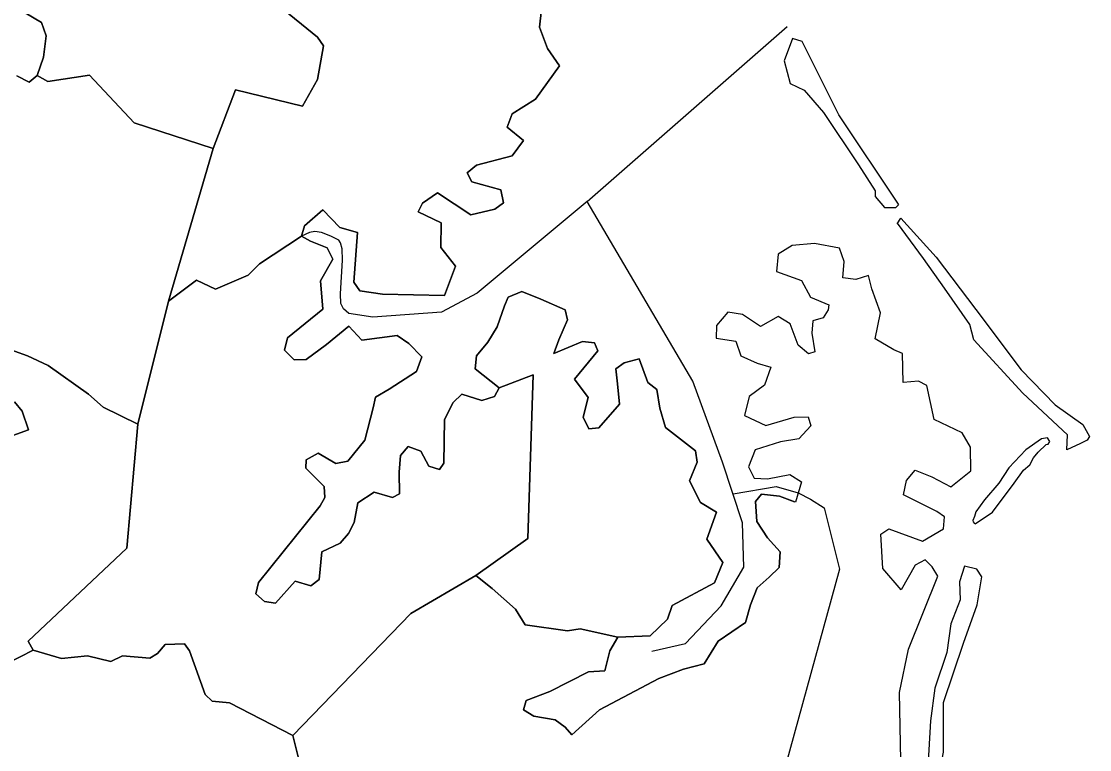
# Model space of a CAD drawing. Extents: x 1347947 to 1350662, y 1027710 to 1030532.
# Drawn here: x 1348640.57 to 1348680.28, y 1029986.65 to 1030013.73 of the extents above; entities that cross this region are included whole.
import ezdxf

# ---------------------------------------------------------------- set-up
doc = ezdxf.new("R2010")
doc.units = 0
doc.layers.add('Old_Level_20', color=7, linetype='Continuous')

msp = doc.modelspace()

# ---------------------------------------------------------------- linework, layer by layer
at = {"layer": 'Old_Level_20'}
for points in [[(1348642.607, 1030020.517), (1348642.19, 1030020.254), (1348641.6, 1030019.437), (1348641.019, 1030017.805), (1348640.739, 1030015.609), (1348640.713, 1030014.046), (1348641.317, 1030013.684), (1348641.493, 1030013.187), (1348641.394, 1030012.391), (1348641.157, 1030011.71), (1348640.867, 1030011.46), (1348640.401, 1030011.707)], [(1348650.134, 1030014.313), (1348651.577, 1030013.141), (1348651.803, 1030012.819), (1348651.582, 1030011.569), (1348651.023, 1030010.579), (1348648.529, 1030011.181), (1348647.705, 1030009.002), (1348644.761, 1030009.959), (1348643.108, 1030011.723), (1348641.561, 1030011.496), (1348641.157, 1030011.71), (1348641.394, 1030012.391), (1348641.493, 1030013.187), (1348641.317, 1030013.684), (1348640.713, 1030014.046)], [(1348659.902, 1030014.163), (1348659.837, 1030013.515), (1348660.128, 1030012.718), (1348660.579, 1030012.076), (1348659.686, 1030010.828), (1348658.812, 1030010.291), (1348658.626, 1030009.788), (1348659.239, 1030009.302), (1348658.817, 1030008.724), (1348657.495, 1030008.384), (1348657.144, 1030008.09), (1348657.323, 1030007.754), (1348658.394, 1030007.466), (1348658.491, 1030006.974), (1348658.173, 1030006.742), (1348657.277, 1030006.536), (1348656.046, 1030007.349), (1348655.489, 1030006.963), (1348655.325, 1030006.649), (1348656.175, 1030006.238), (1348656.168, 1030005.32), (1348656.714, 1030004.63), (1348656.297, 1030003.529), (1348653.999, 1030003.582), (1348653.157, 1030003.706), (1348652.93, 1030004.026), (1348653.067, 1030005.879), (1348652.414, 1030006.064), (1348651.773, 1030006.725), (1348651.1, 1030006.118), (1348650.981, 1030005.739), (1348649.421, 1030004.716), (1348649.004, 1030004.294), (1348647.784, 1030003.773), (1348647.086, 1030004.101), (1348646.048, 1030003.322), (1348647.705, 1030009.002), (1348648.529, 1030011.181), (1348651.023, 1030010.579), (1348651.582, 1030011.569), (1348651.803, 1030012.819), (1348651.577, 1030013.141), (1348650.134, 1030014.313)], [(1348653.067, 1030005.879), (1348652.93, 1030004.026), (1348653.157, 1030003.706), (1348653.999, 1030003.582), (1348656.297, 1030003.529), (1348656.714, 1030004.63), (1348656.168, 1030005.32), (1348656.175, 1030006.238), (1348655.325, 1030006.649), (1348655.489, 1030006.963), (1348656.046, 1030007.349), (1348657.277, 1030006.536), (1348658.173, 1030006.742), (1348658.491, 1030006.974), (1348658.394, 1030007.466), (1348657.323, 1030007.754), (1348657.144, 1030008.09), (1348657.495, 1030008.384), (1348658.817, 1030008.724), (1348659.239, 1030009.302), (1348658.626, 1030009.788), (1348658.812, 1030010.291), (1348659.686, 1030010.828), (1348660.579, 1030012.076), (1348660.128, 1030012.718), (1348659.837, 1030013.515), (1348659.902, 1030014.163)], [(1348661.603, 1030007.029), (1348669.045, 1030013.538)], [(1348673.18, 1030006.927), (1348670.966, 1030010.256), (1348669.597, 1030012.974), (1348669.239, 1030013.085), (1348668.924, 1030012.261), (1348669.154, 1030011.412), (1348669.669, 1030011.167), (1348670.39, 1030010.337), (1348671.693, 1030008.386), (1348672.316, 1030007.429), (1348672.316, 1030007.22), (1348672.653, 1030006.805), (1348673.078, 1030006.808), (1348673.189, 1030006.911)], [(1348641.157, 1030011.71), (1348641.561, 1030011.496), (1348643.108, 1030011.723), (1348644.761, 1030009.959), (1348647.705, 1030009.002), (1348646.048, 1030003.322), (1348644.899, 1029998.745), (1348643.609, 1029999.381), (1348643.07, 1029999.865), (1348641.568, 1030000.935), (1348640.806, 1030001.295), (1348639.838, 1030001.643)], [(1348640.401, 1030011.707), (1348640.867, 1030011.46), (1348641.157, 1030011.71)], [(1348661.603, 1030007.029), (1348657.516, 1030003.62), (1348656.192, 1030002.918), (1348653.643, 1030002.724), (1348652.746, 1030002.858), (1348652.547, 1030003.035), (1348652.448, 1030003.236), (1348652.435, 1030003.59), (1348652.512, 1030004.85), (1348652.497, 1030005.267), (1348652.432, 1030005.491), (1348652.378, 1030005.588), (1348652.072, 1030005.736), (1348651.733, 1030005.874), (1348651.481, 1030005.909), (1348651.278, 1030005.872), (1348650.981, 1030005.739)], [(1348664.013, 1029990.307), (1348665.263, 1029990.596), (1348666.592, 1029991.99), (1348667.423, 1029993.437), (1348667.38, 1029995.082), (1348666.64, 1029997.338), (1348665.536, 1030000.342), (1348661.603, 1030007.029)], [(1348664.586, 1029991.504), (1348664.768, 1029992.006), (1348666.341, 1029992.852), (1348666.652, 1029993.604), (1348666.048, 1029994.478), (1348666.412, 1029995.481), (1348665.812, 1029995.836), (1348665.409, 1029996.645), (1348665.689, 1029997.335), (1348665.636, 1029997.761), (1348664.518, 1029998.629), (1348664.301, 1029999.342), (1348664.192, 1030000.038), (1348663.855, 1030000.296), (1348663.533, 1030001.184), (1348662.984, 1030001.035), (1348662.667, 1030000.803), (1348662.732, 1030000.25), (1348662.808, 1029999.491), (1348662.04, 1029998.619), (1348661.665, 1029998.577), (1348661.456, 1029999.007), (1348661.644, 1029999.746), (1348661.129, 1030000.417), (1348661.996, 1030001.477), (1348661.878, 1030001.779), (1348661.427, 1030001.818), (1348660.371, 1030001.377), (1348660.554, 1030001.879), (1348660.868, 1030002.633), (1348660.783, 1030002.998), (1348659.888, 1030003.391), (1348659.176, 1030003.688), (1348658.671, 1030003.475), (1348658.538, 1030003.145), (1348658.255, 1030002.374), (1348657.913, 1030001.795), (1348657.496, 1030001.295), (1348657.438, 1030000.806), (1348658.328, 1030000.096), (1348658.164, 1029999.783), (1348657.692, 1029999.631), (1348656.948, 1029999.864), (1348656.628, 1029999.552), (1348656.302, 1029998.924), (1348656.283, 1029997.295), (1348656.122, 1029997.06), (1348655.718, 1029997.192), (1348655.417, 1029997.75), (1348654.952, 1029997.914), (1348654.664, 1029997.586), (1348654.619, 1029996.969), (1348654.634, 1029996.162), (1348654.366, 1029996.023), (1348653.682, 1029996.222), (1348653.079, 1029995.818), (1348652.939, 1029995.091), (1348652.728, 1029994.682), (1348652.424, 1029994.321), (1348651.745, 1029993.997), (1348651.647, 1029992.968), (1348651.33, 1029992.734), (1348650.754, 1029992.915), (1348650.019, 1029992.099), (1348649.613, 1029992.151), (1348649.29, 1029992.44), (1348649.392, 1029992.867), (1348651.685, 1029995.708), (1348651.848, 1029996.023), (1348651.824, 1029996.436), (1348651.15, 1029997.11), (1348651.156, 1029997.426), (1348651.6, 1029997.674), (1348652.264, 1029997.285), (1348652.704, 1029997.374), (1348653.346, 1029998.158), (1348653.654, 1029999.357), (1348653.741, 1029999.752), (1348654.247, 1030000.046), (1348655.263, 1030000.712), (1348655.463, 1030001.247), (1348654.974, 1030001.745), (1348654.543, 1030002.052), (1348653.224, 1030001.867), (1348652.751, 1030002.397), (1348651.921, 1030001.712), (1348651.157, 1030001.152), (1348650.719, 1030001.143), (1348650.351, 1030001.497), (1348650.47, 1030001.955), (1348651.779, 1030003.03), (1348651.694, 1030004.078), (1348652.151, 1030004.879), (1348651.942, 1030005.311), (1348651.321, 1030005.559), (1348650.981, 1030005.739), (1348651.1, 1030006.118), (1348651.773, 1030006.725), (1348652.414, 1030006.064), (1348653.067, 1030005.879)], [(1348673.126, 1030006.195), (1348673.267, 1030006.403), (1348674.579, 1030004.965), (1348676.058, 1030003.009), (1348677.741, 1030000.765), (1348679.006, 1029999.47), (1348680.028, 1029998.743), (1348680.283, 1029998.29), (1348680.195, 1029998.157), (1348679.948, 1029998.03), (1348679.436, 1029997.8), (1348679.458, 1029998.353), (1348677.798, 1029999.903), (1348675.976, 1030001.879), (1348675.828, 1030002.459), (1348674.885, 1030003.8), (1348674.103, 1030004.905), (1348673.138, 1030006.219)], [(1348658.328, 1030000.096), (1348659.603, 1030000.583), (1348659.394, 1029994.504), (1348657.463, 1029993.122), (1348655.047, 1029991.712), (1348650.668, 1029987.167), (1348648.311, 1029988.392), (1348647.67, 1029988.445), (1348647.408, 1029988.701), (1348646.824, 1029990.324), (1348646.641, 1029990.58), (1348645.92, 1029990.555), (1348645.632, 1029990.224), (1348645.347, 1029990.052), (1348644.329, 1029990.141), (1348643.902, 1029989.923), (1348643.028, 1029990.137), (1348642.069, 1029990.034), (1348641.007, 1029990.346), (1348640.824, 1029990.681), (1348644.495, 1029994.142), (1348644.899, 1029998.745), (1348646.048, 1030003.322), (1348647.086, 1030004.101), (1348647.784, 1030003.773), (1348649.004, 1030004.294), (1348649.421, 1030004.716), (1348650.981, 1030005.739), (1348651.321, 1030005.559), (1348651.942, 1030005.311), (1348652.151, 1030004.879), (1348651.694, 1030004.078), (1348651.779, 1030003.03), (1348650.47, 1030001.955), (1348650.351, 1030001.497), (1348650.719, 1030001.143), (1348651.157, 1030001.152), (1348651.921, 1030001.712), (1348652.751, 1030002.397), (1348653.224, 1030001.867), (1348654.543, 1030002.052), (1348654.974, 1030001.745), (1348655.463, 1030001.247), (1348655.263, 1030000.712), (1348654.247, 1030000.046), (1348653.741, 1029999.752), (1348653.654, 1029999.357), (1348653.346, 1029998.158), (1348652.704, 1029997.374), (1348652.264, 1029997.285), (1348651.6, 1029997.674), (1348651.156, 1029997.426), (1348651.15, 1029997.11), (1348651.824, 1029996.436), (1348651.848, 1029996.023), (1348651.685, 1029995.708), (1348649.392, 1029992.867), (1348649.29, 1029992.44), (1348649.613, 1029992.151), (1348650.019, 1029992.099), (1348650.754, 1029992.915), (1348651.33, 1029992.734), (1348651.647, 1029992.968), (1348651.745, 1029993.997), (1348652.424, 1029994.321), (1348652.728, 1029994.682), (1348652.939, 1029995.091), (1348653.079, 1029995.818), (1348653.682, 1029996.222), (1348654.366, 1029996.023), (1348654.634, 1029996.162), (1348654.619, 1029996.969), (1348654.664, 1029997.586), (1348654.952, 1029997.914), (1348655.417, 1029997.75), (1348655.718, 1029997.192), (1348656.122, 1029997.06), (1348656.283, 1029997.295), (1348656.302, 1029998.924), (1348656.628, 1029999.552), (1348656.948, 1029999.864), (1348657.692, 1029999.631), (1348658.164, 1029999.783), (1348658.328, 1030000.096)], [(1348673.282, 1029992.585), (1348672.6, 1029993.38), (1348672.519, 1029994.654), (1348672.819, 1029994.854), (1348674.066, 1029994.395), (1348674.852, 1029994.854), (1348674.893, 1029995.309), (1348674.602, 1029995.502), (1348673.359, 1029996.118), (1348673.479, 1029996.65), (1348673.799, 1029997.037), (1348674.414, 1029996.792), (1348675.12, 1029996.42), (1348675.863, 1029997.02), (1348675.852, 1029997.899), (1348675.539, 1029998.422), (1348674.51, 1029998.926), (1348674.23, 1030000.188), (1348673.923, 1030000.35), (1348673.347, 1030000.297), (1348673.327, 1030001.382), (1348673.004, 1030001.513), (1348672.314, 1030001.919), (1348672.51, 1030002.89), (1348672.19, 1030003.777), (1348672.063, 1030004.282), (1348671.592, 1030004.133), (1348671.112, 1030004.189), (1348671.159, 1030004.802), (1348670.985, 1030005.294), (1348670.055, 1030005.468), (1348669.229, 1030005.389), (1348668.707, 1030005.068), (1348668.644, 1030004.423), (1348669.569, 1030004.092), (1348669.911, 1030003.472), (1348670.589, 1030003.192), (1348670.569, 1030003.003), (1348670.375, 1030002.708), (1348669.998, 1030002.588), (1348669.956, 1030002.133), (1348670.064, 1030001.438), (1348669.829, 1030001.363), (1348669.447, 1030001.685), (1348669.155, 1030002.477), (1348668.711, 1030002.753), (1348668.048, 1030002.386), (1348667.374, 1030002.823), (1348666.831, 1030002.911), (1348666.414, 1030002.414), (1348666.403, 1030001.941), (1348667.132, 1030001.834), (1348667.321, 1030001.296), (1348667.922, 1030001.018), (1348668.432, 1030000.867), (1348668.198, 1030000.194), (1348667.628, 1029999.778), (1348667.456, 1029999.072), (1348668.241, 1029998.698), (1348669.306, 1029999.011), (1348669.82, 1029999.019), (1348669.921, 1029998.687), (1348669.475, 1029998.206), (1348668.788, 1029998.091), (1348667.847, 1029997.79), (1348667.6, 1029997.164), (1348667.808, 1029996.736), (1348668.305, 1029996.713), (1348669.133, 1029996.874), (1348669.578, 1029996.6), (1348669.344, 1029995.848), (1348668.758, 1029996.077), (1348668.091, 1029996.15), (1348667.867, 1029995.869), (1348667.913, 1029995.129), (1348668.305, 1029994.526), (1348668.776, 1029994), (1348668.748, 1029993.418), (1348668.368, 1029993.061), (1348667.924, 1029992.658), (1348667.678, 1029992.032), (1348667.494, 1029991.374), (1348666.469, 1029990.678), (1348665.955, 1029989.834), (1348665.189, 1029989.639), (1348664.264, 1029989.287), (1348662.062, 1029988.13), (1348661.033, 1029987.195), (1348660.789, 1029987.481), (1348660.42, 1029987.753), (1348659.627, 1029987.887), (1348659.242, 1029988.128), (1348659.342, 1029988.474), (1348660.221, 1029988.812), (1348661.652, 1029989.538), (1348662.26, 1029989.578), (1348662.446, 1029990.317), (1348662.751, 1029990.833), (1348663.952, 1029990.882), (1348664.586, 1029991.504)], [(1348657.496, 1030001.295), (1348657.913, 1030001.795), (1348658.255, 1030002.374), (1348658.538, 1030003.145), (1348658.671, 1030003.475), (1348659.176, 1030003.688), (1348659.888, 1030003.391), (1348660.783, 1030002.998), (1348660.868, 1030002.633), (1348660.554, 1030001.879), (1348660.371, 1030001.377), (1348661.427, 1030001.818), (1348661.878, 1030001.779), (1348661.996, 1030001.477), (1348661.129, 1030000.417), (1348661.644, 1029999.746), (1348661.456, 1029999.007), (1348661.665, 1029998.577), (1348662.04, 1029998.619), (1348662.808, 1029999.491), (1348662.732, 1030000.25), (1348662.667, 1030000.803), (1348662.984, 1030001.035), (1348663.533, 1030001.184), (1348663.855, 1030000.296), (1348664.192, 1030000.038), (1348664.301, 1029999.342), (1348664.518, 1029998.629), (1348665.636, 1029997.761), (1348665.689, 1029997.335), (1348665.409, 1029996.645), (1348665.812, 1029995.836), (1348666.412, 1029995.481), (1348666.048, 1029994.478), (1348666.652, 1029993.604), (1348666.341, 1029992.852), (1348664.768, 1029992.006), (1348664.586, 1029991.504), (1348663.952, 1029990.882), (1348662.751, 1029990.833), (1348661.339, 1029991.134), (1348660.87, 1029991.061), (1348659.3, 1029991.284), (1348658.937, 1029991.872), (1348658.078, 1029992.641), (1348657.463, 1029993.122), (1348659.394, 1029994.504), (1348659.603, 1030000.583), (1348658.328, 1030000.096), (1348657.438, 1030000.806), (1348657.496, 1030001.295)], [(1348639.838, 1030001.643), (1348640.806, 1030001.295), (1348641.568, 1030000.935), (1348643.07, 1029999.865), (1348643.609, 1029999.381), (1348644.899, 1029998.745), (1348644.495, 1029994.142), (1348640.824, 1029990.681), (1348641.007, 1029990.346), (1348640.041, 1029989.845)], [(1348640.115, 1029998.279), (1348640.843, 1029998.541), (1348640.606, 1029999.228), (1348640.314, 1029999.582)], [(1348640.314, 1029999.582), (1348640.606, 1029999.228), (1348640.843, 1029998.541), (1348640.115, 1029998.279)], [(1348676.031, 1029995.046), (1348676.673, 1029995.48), (1348677.477, 1029996.559), (1348677.823, 1029997.035), (1348678.065, 1029997.242), (1348678.195, 1029997.496), (1348678.367, 1029997.705), (1348678.665, 1029997.988), (1348678.742, 1029998.01), (1348678.804, 1029998.11), (1348678.713, 1029998.241), (1348678.489, 1029998.21), (1348677.914, 1029997.801), (1348677.276, 1029997.125), (1348676.907, 1029996.559), (1348676.375, 1029995.93), (1348676.047, 1029995.493), (1348675.998, 1029995.314), (1348675.947, 1029995.163), (1348675.954, 1029995.113), (1348675.995, 1029995.064), (1348676.016, 1029995.046)], [(1348667.032, 1029996.154), (1348668.635, 1029996.435), (1348669.453, 1029996.196), (1348669.911, 1029995.957), (1348670.412, 1029995.643), (1348670.985, 1029993.356), (1348668.546, 1029984.474)], [(1348650.668, 1029987.167), (1348655.047, 1029991.712), (1348657.463, 1029993.122), (1348658.078, 1029992.641), (1348658.937, 1029991.872), (1348659.3, 1029991.284), (1348660.87, 1029991.061), (1348661.339, 1029991.134), (1348662.751, 1029990.833), (1348662.446, 1029990.317), (1348662.26, 1029989.578), (1348661.652, 1029989.538), (1348660.221, 1029988.812), (1348659.342, 1029988.474), (1348659.242, 1029988.128), (1348659.627, 1029987.887), (1348660.42, 1029987.753), (1348660.789, 1029987.481), (1348661.033, 1029987.195), (1348662.062, 1029988.13), (1348664.264, 1029989.287), (1348665.189, 1029989.639), (1348665.955, 1029989.834), (1348666.469, 1029990.678), (1348667.494, 1029991.374), (1348667.678, 1029992.032), (1348667.924, 1029992.658), (1348668.368, 1029993.061), (1348668.748, 1029993.418), (1348668.776, 1029994), (1348668.305, 1029994.526), (1348667.913, 1029995.129), (1348667.867, 1029995.869), (1348668.091, 1029996.15), (1348668.758, 1029996.077), (1348669.316, 1029995.859)], [(1348673.29, 1029984.974), (1348673.221, 1029988.772), (1348673.548, 1029990.384), (1348674.643, 1029993.1), (1348674.433, 1029993.448), (1348674.175, 1029993.703), (1348673.798, 1029993.504), (1348673.282, 1029992.585)], [(1348673.964, 1029984.589), (1348674.089, 1029983.054), (1348674.244, 1029982.972), (1348674.439, 1029983.183), (1348674.497, 1029983.635), (1348674.504, 1029984.729), (1348674.85, 1029986.551), (1348674.856, 1029988.406), (1348675.598, 1029990.612), (1348676.102, 1029992.03), (1348676.272, 1029993.069), (1348676.088, 1029993.361), (1348675.636, 1029993.471), (1348675.449, 1029992.884), (1348675.47, 1029992.215), (1348675.129, 1029991.331), (1348674.974, 1029990.265), (1348674.532, 1029988.933), (1348674.37, 1029987.713), (1348674.24, 1029985.56), (1348673.964, 1029984.596)], [(1348641.007, 1029990.346), (1348642.069, 1029990.034), (1348643.028, 1029990.137), (1348643.902, 1029989.923), (1348644.329, 1029990.141), (1348645.347, 1029990.052), (1348645.632, 1029990.224), (1348645.92, 1029990.555), (1348646.641, 1029990.58), (1348646.824, 1029990.324), (1348647.408, 1029988.701), (1348647.67, 1029988.445), (1348648.311, 1029988.392), (1348650.668, 1029987.167), (1348650.977, 1029985.929)], [(1348636.729, 1029985.987), (1348637.434, 1029986.906), (1348638.923, 1029988.741), (1348639.598, 1029988.672), (1348640.041, 1029989.845), (1348641.007, 1029990.346)], [(1348650.977, 1029985.929), (1348650.668, 1029987.167)]]:
    msp.add_lwpolyline(points, dxfattribs=at)

doc.saveas('drawing.dxf')
